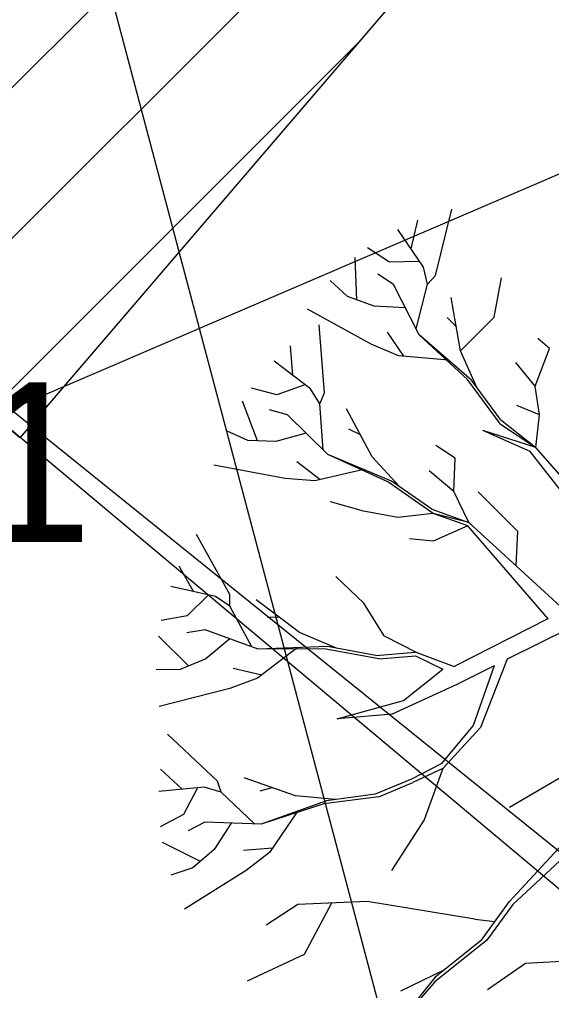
# Model space of a CAD drawing. Extents: x -438233 to -437334, y -1133133 to -1132623.
# Drawn here: x -438093.796 to -438091.299, y -1133014.665 to -1133010.107 of the extents above; entities that cross this region are included whole.
import ezdxf

# ---------------------------------------------------------------- set-up
doc = ezdxf.new("R2010")
doc.units = 0
for name, color, linetype in [('Vrstva 1', 7, 'Continuous'), ('Vrstva 11', 7, 'Continuous'), ('Vrstva 3', 7, 'Continuous'), ('Vrstva 40', 7, 'Continuous'), ('Vrstva 58', 7, 'Continuous')]:
    doc.layers.add(name, color=color, linetype=linetype)

msp = doc.modelspace()

# ---------------------------------------------------------------- linework, layer by layer
at = {"layer": 'Vrstva 1'}
for p, q in [((-438096.846, -1133009.51), (-438083.8202, -1133020.4226)), ((-438091.8439, -1133011.3084), (-438091.7663, -1133010.9965)), ((-438091.9583, -1133011.1832), (-438091.9258, -1133011.0489)), ((-438091.8999, -1133011.2693), (-438092.0209, -1133011.0922)), ((-438092.0595, -1133011.2458), (-438092.1624, -1133011.1789)), ((-438092.213, -1133011.4222), (-438092.2208, -1133011.2235)), ((-438091.9204, -1133011.2422), (-438092.0595, -1133011.2458)), ((-438091.8806, -1133011.3493), (-438091.8999, -1133011.2693)), ((-438092.0408, -1133011.3505), (-438092.1136, -1133011.303)), ((-438091.8806, -1133011.3493), (-438091.8439, -1133011.3084)), ((-438091.5682, -1133011.5041), (-438091.5333, -1133011.3198)), ((-438092.2557, -1133011.4065), (-438092.337, -1133011.3319)), ((-438091.9204, -1133011.5865), (-438092.0408, -1133011.3505)), ((-438091.9348, -1133011.5582), (-438091.8806, -1133011.3493)), ((-438092.1317, -1133011.4523), (-438092.2557, -1133011.4065)), ((-438091.7259, -1133011.6618), (-438091.7699, -1133011.4113)), ((-438091.9854, -1133011.4607), (-438092.1317, -1133011.4523)), ((-438092.1449, -1133011.6311), (-438092.4448, -1133011.4661)), ((-438091.7464, -1133011.5474), (-438091.7885, -1133011.5059)), ((-438091.7259, -1133011.6618), (-438091.5682, -1133011.5041)), ((-438092.3641, -1133011.8599), (-438092.3888, -1133011.5396)), ((-438091.9926, -1133011.6877), (-438092.0685, -1133011.5739)), ((-438091.694, -1133011.7967), (-438091.9204, -1133011.5865)), ((-438091.6753, -1133011.7997), (-438091.9204, -1133011.5865)), ((-438092.5128, -1133011.7774), (-438092.5242, -1133011.6389)), ((-438092.0167, -1133011.6853), (-438092.1449, -1133011.6311)), ((-438091.3093, -1133011.651), (-438091.3629, -1133011.604)), ((-438091.7825, -1133011.7063), (-438092.0167, -1133011.6853)), ((-438091.6495, -1133011.834), (-438091.7259, -1133011.6618)), ((-438091.3761, -1133011.8274), (-438091.3093, -1133011.651)), ((-438092.4297, -1133011.84), (-438092.6001, -1133011.7106)), ((-438091.3761, -1133011.8274), (-438091.4664, -1133011.7172)), ((-438092.4568, -1133011.8213), (-438092.5881, -1133011.8683)), ((-438091.5393, -1133012.0068), (-438091.694, -1133011.7967)), ((-438091.5381, -1133011.9851), (-438091.6753, -1133011.7997)), ((-438092.5881, -1133011.8683), (-438092.7067, -1133011.8376)), ((-438092.3858, -1133011.9104), (-438092.4297, -1133011.84)), ((-438092.3858, -1133011.9104), (-438092.3641, -1133011.8599)), ((-438091.3556, -1133011.9634), (-438091.3761, -1133011.8274)), ((-438092.679, -1133012.085), (-438092.7488, -1133011.899)), ((-438092.3713, -1133012.1266), (-438092.3858, -1133011.9104)), ((-438091.3556, -1133011.9634), (-438091.4616, -1133011.9183)), ((-438092.5381, -1133011.9628), (-438092.6218, -1133011.9399)), ((-438092.3484, -1133012.1483), (-438092.5381, -1133011.9628)), ((-438092.1407, -1133012.1591), (-438092.2617, -1133011.9345)), ((-438091.3731, -1133012.1157), (-438091.3556, -1133011.9634)), ((-438091.5393, -1133012.0068), (-438091.3731, -1133012.1157)), ((-438091.5381, -1133011.9851), (-438091.5381, -1133011.9851)), ((-438091.5381, -1133011.9851), (-438091.3731, -1133012.1157)), ((-438092.7235, -1133012.0832), (-438092.8247, -1133012.0381)), ((-438092.4508, -1133012.0489), (-438092.5923, -1133012.0881)), ((-438092.1961, -1133012.0561), (-438092.2497, -1133012.0297)), ((-438091.3996, -1133012.135), (-438091.6212, -1133012.0369)), ((-438091.3731, -1133012.1157), (-438091.6212, -1133012.0369)), ((-438092.5923, -1133012.0881), (-438092.7235, -1133012.0832)), ((-438091.7518, -1133012.1663), (-438091.8415, -1133012.1067)), ((-438091.0751, -1133012.5486), (-438091.3996, -1133012.135)), ((-438091.0372, -1133012.5017), (-438091.3731, -1133012.1157)), ((-438092.3858, -1133012.2669), (-438092.4941, -1133012.1832)), ((-438092.0679, -1133012.2771), (-438092.3484, -1133012.1483)), ((-438092.0498, -1133012.2735), (-438092.3484, -1133012.1483)), ((-438092.0137, -1133012.2982), (-438092.1407, -1133012.1591)), ((-438091.7578, -1133012.3229), (-438091.7518, -1133012.1663)), ((-438092.5483, -1133012.2614), (-438092.8843, -1133012.1994)), ((-438092.1805, -1133012.2193), (-438092.4092, -1133012.2723)), ((-438091.7578, -1133012.3229), (-438091.8734, -1133012.2259)), ((-438092.4092, -1133012.2723), (-438092.5483, -1133012.2614)), ((-438091.8548, -1133012.4264), (-438092.0679, -1133012.2771)), ((-438091.8602, -1133012.4059), (-438092.0498, -1133012.2735)), ((-438091.6868, -1133012.468), (-438091.7578, -1133012.3229)), ((-438091.4574, -1133012.5107), (-438091.6434, -1133012.3235)), ((-438092.1811, -1133012.4156), (-438092.3358, -1133012.371)), ((-438092.0209, -1133012.4445), (-438092.1811, -1133012.4156)), ((-438091.8602, -1133012.4059), (-438091.6868, -1133012.468)), ((-438091.8548, -1133012.4264), (-438092.0209, -1133012.4445)), ((-438091.6868, -1133012.468), (-438091.8548, -1133012.4264)), ((-438091.6922, -1133012.4842), (-438091.8548, -1133012.4264)), ((-438091.6922, -1133012.4842), (-438091.8548, -1133012.5553)), ((-438091.3141, -1133012.9219), (-438091.6922, -1133012.4842)), ((-438091.2196, -1133012.896), (-438091.6868, -1133012.468)), ((-438091.4652, -1133012.6702), (-438091.4574, -1133012.5107)), ((-438092.809, -1133012.8057), (-438092.9649, -1133012.5251)), ((-438091.8548, -1133012.5553), (-438091.9655, -1133012.5444)), ((-438092.9782, -1133012.7925), (-438093.0462, -1133012.6727)), ((-438092.1793, -1133012.846), (-438092.3105, -1133012.7214)), ((-438092.8764, -1133012.8153), (-438093.0854, -1133012.7684)), ((-438092.9102, -1133012.8093), (-438093.0089, -1133012.9069)), ((-438092.8078, -1133012.8611), (-438092.8764, -1133012.8153)), ((-438092.8078, -1133012.8611), (-438092.809, -1133012.8057)), ((-438092.7049, -1133013.0513), (-438092.8078, -1133012.8611)), ((-438092.4815, -1133012.9845), (-438092.6844, -1133012.831)), ((-438092.0841, -1133013.0008), (-438092.1793, -1133012.846)), ((-438093.0089, -1133012.9069), (-438093.1299, -1133012.9285)), ((-438092.5748, -1133012.9141), (-438092.6338, -1133012.9129)), ((-438091.3159, -1133012.9207), (-438091.756, -1133013.1441)), ((-438091.213, -1133012.9634), (-438091.5068, -1133013.1103)), ((-438093.0011, -1133013.1417), (-438093.1426, -1133013.0014)), ((-438092.924, -1133012.9719), (-438093.0095, -1133012.9863)), ((-438092.6748, -1133013.0622), (-438092.924, -1133012.9719)), ((-438092.3075, -1133013.0586), (-438092.4815, -1133012.9845)), ((-438092.0841, -1133013.0008), (-438091.9306, -1133013.0778)), ((-438092.8084, -1133013.014), (-438092.921, -1133013.1079)), ((-438092.4923, -1133013.0556), (-438092.6784, -1133013.1995)), ((-438092.3508, -1133013.0507), (-438092.6748, -1133013.0622)), ((-438092.1233, -1133013.0923), (-438092.3508, -1133013.0507)), ((-438092.3659, -1133013.0616), (-438092.6748, -1133013.0622)), ((-438092.11, -1133013.1085), (-438092.3659, -1133013.0616)), ((-438091.9378, -1133013.0941), (-438091.809, -1133013.1561)), ((-438091.9306, -1133013.0778), (-438091.756, -1133013.1441)), ((-438092.921, -1133013.1079), (-438093.042, -1133013.1585)), ((-438091.5676, -1133013.1405), (-438091.7428, -1133013.2278)), ((-438091.5676, -1133013.1405), (-438091.6663, -1133013.421)), ((-438091.5068, -1133013.1103), (-438091.6326, -1133013.43)), ((-438093.042, -1133013.1585), (-438093.1534, -1133013.1597)), ((-438092.6591, -1133013.1844), (-438092.7922, -1133013.1537)), ((-438091.9932, -1133013.303), (-438091.809, -1133013.1561)), ((-438092.6784, -1133013.1995), (-438092.809, -1133013.2476)), ((-438091.7428, -1133013.2278), (-438092.0468, -1133013.368)), ((-438092.809, -1133013.2476), (-438093.1408, -1133013.3313)), ((-438092.3045, -1133013.3891), (-438091.9932, -1133013.303)), ((-438092.0468, -1133013.368), (-438092.3045, -1133013.3891)), ((-438091.6663, -1133013.421), (-438091.8168, -1133013.6004)), ((-438092.8668, -1133013.6817), (-438093.1016, -1133013.4613)), ((-438091.6326, -1133013.43), (-438091.809, -1133013.6233)), ((-438091.8168, -1133013.6004), (-438091.9565, -1133013.6721)), ((-438093.0324, -1133013.7202), (-438093.1335, -1133013.6263)), ((-438091.809, -1133013.6233), (-438091.9499, -1133013.6883)), ((-438091.809, -1133013.6233), (-438091.8975, -1133013.8635)), ((-438092.8488, -1133013.7335), (-438092.8668, -1133013.6817)), ((-438092.5002, -1133013.7509), (-438092.741, -1133013.6673)), ((-438091.9565, -1133013.6721), (-438092.1263, -1133013.7437)), ((-438092.1088, -1133013.7558), (-438091.9499, -1133013.6883)), ((-438091.2593, -1133013.6673), (-438091.4965, -1133013.8057)), ((-438092.9282, -1133013.7106), (-438093.142, -1133013.7305)), ((-438092.9619, -1133013.716), (-438093.0264, -1133013.8388)), ((-438092.8488, -1133013.7335), (-438092.9282, -1133013.7106)), ((-438092.6928, -1133013.8828), (-438092.8488, -1133013.7335)), ((-438092.6109, -1133013.713), (-438092.6675, -1133013.7299)), ((-438092.3551, -1133013.7738), (-438092.6609, -1133013.884)), ((-438092.3123, -1133013.7684), (-438092.5002, -1133013.7509)), ((-438092.1088, -1133013.7558), (-438092.3671, -1133013.7889)), ((-438092.1263, -1133013.7437), (-438092.3551, -1133013.7738)), ((-438092.3671, -1133013.7889), (-438092.6609, -1133013.884)), ((-438092.4887, -1133013.822), (-438092.6218, -1133014.0164)), ((-438093.0264, -1133013.8388), (-438093.1347, -1133013.896)), ((-438092.9258, -1133013.8744), (-438093.0035, -1133013.9147)), ((-438092.6609, -1133013.884), (-438092.9258, -1133013.8744)), ((-438091.8975, -1133013.8635), (-438092.0498, -1133014.1013)), ((-438092.803, -1133013.8792), (-438092.8813, -1133014.0032)), ((-438092.9469, -1133014.0598), (-438093.1245, -1133013.9695)), ((-438091.4983, -1133014.2488), (-438091.2292, -1133013.958)), ((-438091.4815, -1133014.2615), (-438091.1401, -1133013.9436)), ((-438092.8813, -1133014.0032), (-438092.9818, -1133014.0887)), ((-438092.6079, -1133013.9966), (-438092.744, -1133014.0074)), ((-438092.6218, -1133014.0164), (-438092.732, -1133014.1013)), ((-438092.9818, -1133014.0887), (-438093.086, -1133014.1236)), ((-438092.732, -1133014.1013), (-438093.0215, -1133014.2832)), ((-438092.4893, -1133014.2615), (-438092.638, -1133014.3578)), ((-438092.1636, -1133014.2476), (-438092.4893, -1133014.2615)), ((-438092.331, -1133014.2549), (-438092.4604, -1133014.4957)), ((-438091.6597, -1133014.3307), (-438092.1636, -1133014.2476)), ((-438091.6284, -1133014.4283), (-438091.4983, -1133014.2488)), ((-438091.4815, -1133014.2615), (-438091.6031, -1133014.4289)), ((-438091.6597, -1133014.3307), (-438091.5652, -1133014.3416)), ((-438091.6031, -1133014.4289), (-438091.8469, -1133014.6245)), ((-438091.6284, -1133014.4283), (-438091.8445, -1133014.6016)), ((-438092.4604, -1133014.4957), (-438092.7271, -1133014.6203)), ((-438091.4219, -1133014.5378), (-438091.6001, -1133014.6619)), ((-438091.1696, -1133014.5234), (-438091.4219, -1133014.5378)), ((-438091.8445, -1133014.6016), (-438092.0884, -1133014.9045)), ((-438091.8042, -1133014.5691), (-438092.0077, -1133014.6685)), ((-438091.8469, -1133014.6245), (-438092.0884, -1133014.9045))]:
    msp.add_line(p, q, dxfattribs=at)
for points in [[(-438092.1233, -1133013.0923), (-438091.9396, -1133013.076)], [(-438092.11, -1133013.1085), (-438091.9378, -1133013.0941)]]:
    msp.add_lwpolyline(points, dxfattribs=at)
at = {"layer": 'Vrstva 11'}
msp.add_lwpolyline([(-438096.846, -1133009.51), (-438088.147, -1133016.523)], dxfattribs=at)
at = {"layer": 'Vrstva 40'}
for p, q in [((-438094.6985, -1133011.295), (-438089.5499, -1133006.1464)), ((-438094.3175, -1133011.6211), (-438089.1689, -1133006.4725)), ((-438093.9365, -1133011.9472), (-438092.2119, -1133010.2227))]:
    msp.add_line(p, q, dxfattribs=at)
msp.add_lwpolyline([(-438092.275, -1133003.814), (-438089.0727, -1133006.5549), (-438093.793, -1133012.07), (-438096.9954, -1133009.3291)], close=True, dxfattribs=at)
for points in [[(-438092.275, -1133003.814), (-438089.0727, -1133006.5549), (-438093.7822, -1133012.0574)], [(-438093.636, -1133008.9754), (-438086.3458, -1133036.4844), (-438083.9887, -1133036.4844)]]:
    msp.add_lwpolyline(points, dxfattribs=at)
at = {"layer": 'Vrstva 58'}
msp.add_lwpolyline([(-438130.5617, -1132992.4129), (-438128.998, -1132990.895), (-438101.316, -1133015.148), (-438080.005, -1133005.995)], dxfattribs=at)

# ---------------------------------------------------------------- texts
at = {"layer": 'Vrstva 3'}
msp.add_text('385.61 ', height=0.75, dxfattribs=at).set_placement((-438096.52, -1133012.56))

doc.saveas('drawing.dxf')
